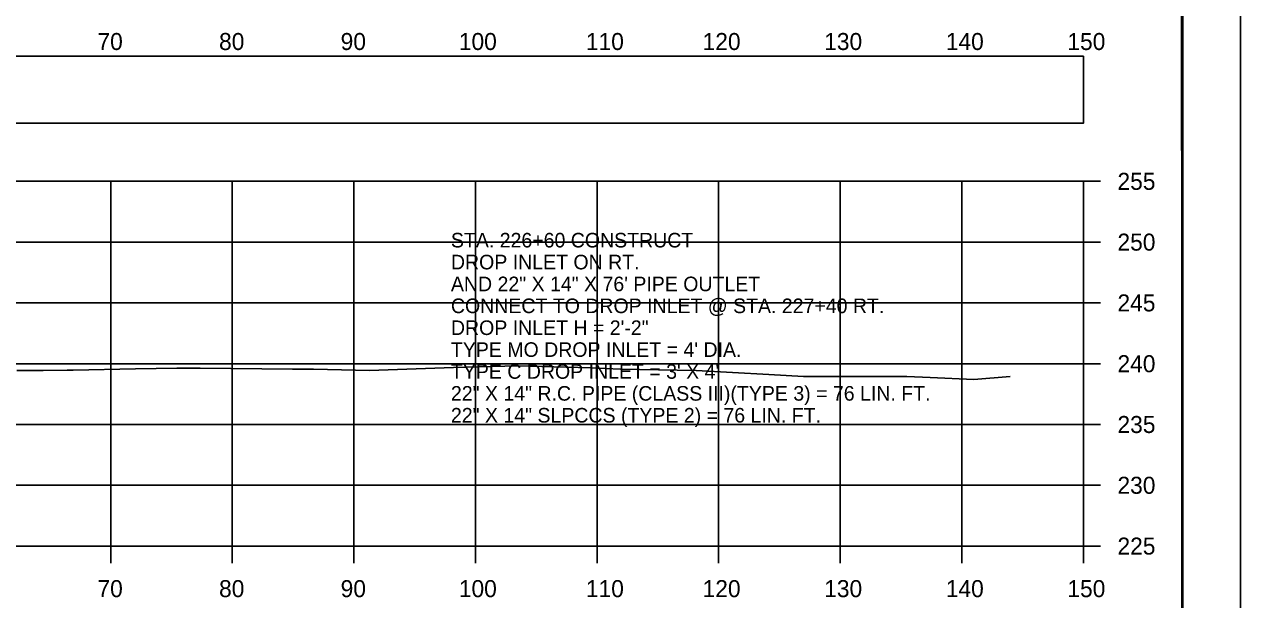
# Model space of a CAD drawing. Extents: x 1369627 to 1374022, y 380035 to 398173.
# Drawn here: x 1372161.4 to 1372261.5, y 386121.8 to 386169.1 of the extents above; entities that cross this region are included whole.
import ezdxf

# ---------------------------------------------------------------- set-up
doc = ezdxf.new("R2010")
doc.units = 0
for name, color, linetype in [('Default', 7, 'Continuous'), ('R_Axis', 7, 'Continuous'), ('R_Axis Annot', 7, 'Continuous'), ('R_Border', 7, 'Continuous'), ('R_Exist Surface', 7, 'Continuous'), ('R_Grid', 7, 'Continuous'), ('R_No Plot', 7, 'Continuous'), ('R_Water Annot', 7, 'Continuous')]:
    doc.layers.add(name, color=color, linetype=linetype)

msp = doc.modelspace()

# ---------------------------------------------------------------- linework, layer by layer
at = {"layer": 'Default'}
msp.add_lwpolyline([(1371948.53, 386160.99), (1372248.53, 386160.99), (1372248.53, 386166.51), (1371948.53, 386166.51)], close=True, dxfattribs=at)
at = {"layer": 'R_Axis'}
for p, q in [((1372248.53, 386126.22), (1372248.53, 386156.22)), ((1372249.93, 386156.22), (1372248.53, 386156.22)), ((1372249.93, 386151.22), (1372248.53, 386151.22)), ((1372249.93, 386146.22), (1372248.53, 386146.22)), ((1372249.93, 386141.22), (1372248.53, 386141.22)), ((1372249.93, 386136.22), (1372248.53, 386136.22)), ((1372249.93, 386131.22), (1372248.53, 386131.22)), ((1371948.53, 386126.22), (1372248.53, 386126.22)), ((1372168.53, 386124.82), (1372168.53, 386126.22)), ((1372178.53, 386124.82), (1372178.53, 386126.22)), ((1372188.53, 386124.82), (1372188.53, 386126.22)), ((1372198.53, 386124.82), (1372198.53, 386126.22)), ((1372208.53, 386124.82), (1372208.53, 386126.22)), ((1372218.53, 386124.82), (1372218.53, 386126.22)), ((1372228.53, 386124.82), (1372228.53, 386126.22)), ((1372238.53, 386124.82), (1372238.53, 386126.22)), ((1372248.53, 386124.82), (1372248.53, 386126.22)), ((1372249.93, 386126.22), (1372248.53, 386126.22))]:
    msp.add_line(p, q, dxfattribs=at)
at = {"layer": 'R_Border'}
msp.add_line((1372256.71, 386016.22), (1372256.71, 386221.68), dxfattribs=at)
at = {"layer": 'R_Exist Surface'}
msp.add_lwpolyline([(1372160.82, 386140.67), (1372162.98, 386140.67), (1372164.94, 386140.7), (1372165.44, 386140.69), (1372170.58, 386140.79), (1372173.97, 386140.85), (1372175.88, 386140.84), (1372183.48, 386140.78), (1372185.22, 386140.76), (1372189.82, 386140.65), (1372196.72, 386140.91), (1372201.99, 386141.04), (1372207.98, 386140.88), (1372210.46, 386140.76), (1372216.68, 386140.67), (1372222.65, 386140.33), (1372225.5, 386140.18), (1372234, 386140.17), (1372235.92, 386140.08), (1372239.51, 386139.93), (1372242.51, 386140.16)], dxfattribs=at)
at = {"layer": 'R_Grid'}
for p, q in [((1371948.53, 386156.22), (1372248.53, 386156.22)), ((1372168.53, 386126.22), (1372168.53, 386156.22)), ((1372178.53, 386126.22), (1372178.53, 386156.22)), ((1372188.53, 386126.22), (1372188.53, 386156.22)), ((1372198.53, 386126.22), (1372198.53, 386156.22)), ((1372208.53, 386126.22), (1372208.53, 386156.22)), ((1372218.53, 386126.22), (1372218.53, 386156.22)), ((1372228.53, 386126.22), (1372228.53, 386156.22)), ((1372238.53, 386126.22), (1372238.53, 386156.22)), ((1372248.53, 386126.22), (1372248.53, 386156.22)), ((1371948.53, 386151.22), (1372248.53, 386151.22)), ((1371948.53, 386146.22), (1372248.53, 386146.22)), ((1371948.53, 386141.22), (1372248.53, 386141.22)), ((1371948.53, 386136.22), (1372248.53, 386136.22)), ((1371948.53, 386131.22), (1372248.53, 386131.22)), ((1371948.53, 386126.22), (1372248.53, 386126.22))]:
    msp.add_line(p, q, dxfattribs=at)
at = {"layer": 'R_No Plot'}
for points in [[(1371928.12, 386225.58), (1372261.46, 386225.58), (1372261.46, 386012.24), (1371928.12, 386012.24)], [(1372174.45, 386221.68), (1372194.07, 386221.68), (1372194.07, 386211.8), (1372210.18, 386211.8), (1372233.38, 386211.8), (1372233.38, 386179.13), (1372256.59, 386179.13), (1372256.71, 386016.22), (1371940.53, 386016.22), (1371940.53, 386221.68)]]:
    msp.add_lwpolyline(points, close=True, dxfattribs=at)

# ---------------------------------------------------------------- texts
at = {"layer": 'R_Axis Annot'}
for s, p in [('70', (1372167.44, 386167.02)), ('80', (1372177.44, 386167.02)), ('90', (1372187.44, 386167.02)), ('100', (1372197.16, 386167.02)), ('110', (1372207.61, 386167.02)), ('120', (1372217.21, 386167.02)), ('130', (1372227.21, 386167.02)), ('140', (1372237.21, 386167.02)), ('150', (1372247.21, 386167.02)), ('255', (1372251.33, 386155.52)), ('250', (1372251.33, 386150.52)), ('245', (1372251.33, 386145.52)), ('240', (1372251.33, 386140.52)), ('235', (1372251.33, 386135.52)), ('230', (1372251.33, 386130.52)), ('225', (1372251.33, 386125.52)), ('70', (1372167.44, 386122.02)), ('80', (1372177.44, 386122.02)), ('90', (1372187.44, 386122.02)), ('100', (1372197.16, 386122.02)), ('110', (1372207.61, 386122.02)), ('120', (1372217.21, 386122.02)), ('130', (1372227.21, 386122.02)), ('140', (1372237.21, 386122.02)), ('150', (1372247.21, 386122.02))]:
    msp.add_text(s, height=1.4, dxfattribs=at).set_placement(p)
at = {"layer": 'R_Water Annot'}
for s, p in [('STA. 226+60 CONSTRUCT', (1372196.51, 386150.78)), ('DROP INLET ON RT.', (1372196.51, 386148.98)), ('AND 22" X 14" X 76\' PIPE OUTLET', (1372196.51, 386147.18)), ('CONNECT TO DROP INLET @ STA. 227+40 RT.', (1372196.51, 386145.38)), ('DROP INLET H = 2\'-2"', (1372196.51, 386143.58)), ("TYPE MO DROP INLET = 4' DIA.", (1372196.51, 386141.78)), ("TYPE C DROP INLET = 3' X 4'", (1372196.51, 386139.98)), ('22" X 14" R.C. PIPE (CLASS III)(TYPE 3) = 76 LIN. FT.', (1372196.51, 386138.18)), ('22" X 14" SLPCCS (TYPE 2) = 76 LIN. FT.', (1372196.51, 386136.38))]:
    msp.add_text(s, height=1.2, dxfattribs=at).set_placement(p)

doc.saveas('drawing.dxf')
